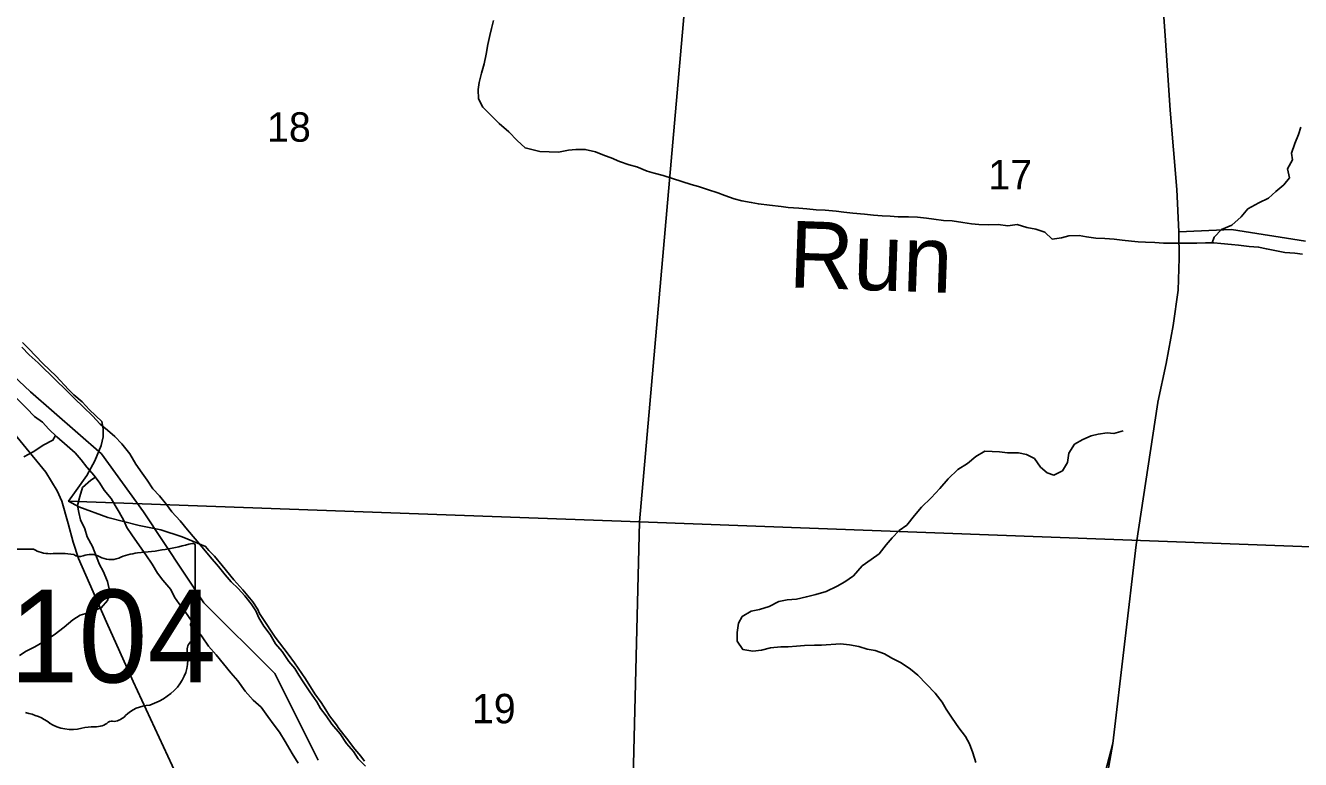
# Model space of a CAD drawing. Extents: x 1624196 to 2029251, y 146837 to 440034.
# Drawn here: x 1822196 to 1831767, y 296690 to 302198 of the extents above; entities that cross this region are included whole.
import ezdxf

# ---------------------------------------------------------------- set-up
doc = ezdxf.new("R2010")
doc.units = 0
for name, color, linetype in [('GM_P_State_Alignment', 7, 'Continuous'), ('GM_X_County_Road', 7, 'Continuous'), ('GM_X_Major_River', 7, 'Continuous'), ('GM_X_Minor_River', 7, 'Continuous'), ('GM_X_Minor_River_Text', 7, 'Continuous'), ('GM_X_Section', 7, 'Continuous'), ('GM_X_Section_Text', 7, 'Continuous'), ('GM_X_State_Location', 7, 'Continuous'), ('GM_X_State_Route', 7, 'Continuous'), ('GM_X_State_Shield', 7, 'Continuous'), ('GM_X_Township', 7, 'Continuous'), ('GM_X_US_Route', 7, 'Continuous')]:
    doc.layers.add(name, color=color, linetype=linetype)

msp = doc.modelspace()

# ---------------------------------------------------------------- linework, layer by layer
at = {"layer": 'GM_P_State_Alignment'}
msp.add_lwpolyline([(1829893.4, 289752.8), (1829431.6, 289974.5), (1828979.1, 290427), (1828858.4, 290879.5), (1828918.8, 291784.5), (1829484.5, 293473.7), (1830358, 296808.7)], dxfattribs=at)
at = {"layer": 'GM_X_County_Road'}
msp.add_lwpolyline([(1830852.3, 300649), (1831247.9, 300665.9), (1831803.7, 300580.2)], dxfattribs=at)
at = {"layer": 'GM_X_Major_River'}
for points in [[(1824123.1, 297499.8), (1824073.4, 297558.2), (1824031.7, 297626.7), (1823985.9, 297689.2), (1823948.2, 297753.6), (1823924.5, 297806), (1823888.7, 297858.3), (1823842.9, 297918.8), (1823793.1, 297973.3), (1823739.2, 298021.8), (1823693.4, 298076.2), (1823645.6, 298136.7), (1823581.9, 298211.3), (1823522.2, 298284), (1823470.4, 298346.5), (1823412.6, 298413), (1823356.9, 298481.6), (1823295.1, 298548.2), (1823255.3, 298602.6), (1823201.6, 298667.1), (1823151.7, 298721.6), (1823108, 298786.1), (1823070.2, 298838.5), (1823024.5, 298907), (1822978.8, 298983.5), (1822919.1, 299058.1), (1822865.3, 299112.6), (1822811.4, 299161.1), (1822755.5, 299205.6), (1822697.7, 299268.2), (1822631.9, 299332.8), (1822560.1, 299401.4), (1822496.3, 299466), (1822426.5, 299532.7), (1822290.9, 299665.9), (1822223, 299726.5), (1822169.2, 299785)], [(1822128.6, 299400), (1822202.3, 299325.3), (1822264.1, 299264.7), (1822324.1, 299220.2), (1822371.9, 299169.8), (1822431.7, 299111.2), (1822507.6, 299044.5), (1822569.4, 298990), (1822613.2, 298939.6), (1822657, 298883.1), (1822710.8, 298820.6), (1822752.6, 298762.1), (1822786.4, 298711.8), (1822838.1, 298647.2), (1822869.9, 298594.9), (1822899.7, 298544.5), (1822933.4, 298482.1), (1822957.1, 298429.8), (1822994.9, 298375.4), (1823052.6, 298292.8), (1823098.3, 298224.3), (1823146, 298155.8), (1823185.7, 298087.3), (1823225.5, 298034.9), (1823287.2, 297964.3), (1823315, 297907.9), (1823348.7, 297857.6), (1823390.5, 297803.1), (1823446.2, 297722.5)], [(1823446.2, 297722.5), (1823482, 297666.1), (1823521.7, 297609.7), (1823569.4, 297541.2), (1823627.2, 297474.6), (1823683, 297408.1), (1823736.7, 297339.5), (1823788.5, 297279), (1823844.2, 297202.5), (1823903.9, 297133.9), (1823963.8, 297081.3), (1824015.5, 297012.8), (1824061.3, 296946.3), (1824103.1, 296893.9), (1824144.8, 296825.4), (1824198.4, 296734.8), (1824242, 296662.3)], [(1824747.7, 296639.2), (1824693.9, 296693.7), (1824658.1, 296750.1), (1824606.3, 296810.6), (1824556.6, 296883.1), (1824494.9, 296953.7), (1824453.1, 297018.2), (1824411.3, 297072.6), (1824381.6, 297123), (1824329.9, 297197.5), (1824280.2, 297272.1), (1824248.4, 297322.4), (1824218.6, 297372.8), (1824172.8, 297425.2), (1824123.1, 297499.8)]]:
    msp.add_lwpolyline(points, dxfattribs=at)
at = {"layer": 'GM_X_Minor_River'}
for points in [[(1825710, 302236.1), (1825693.5, 302176), (1825681.1, 302121.9), (1825666.6, 302055.8), (1825654.1, 301983.6), (1825639.6, 301909.4), (1825619, 301839.3), (1825600.5, 301771.2), (1825594.2, 301717.1), (1825595.7, 301648.8), (1825629.4, 301584.4), (1825687.2, 301527.9), (1825751, 301463.3), (1825822.9, 301400.6), (1825886.7, 301336), (1825946.5, 301279.5), (1826056.2, 301251.4)], [(1831102.8, 300566), (1831118.6, 300610.1), (1831174.5, 300666.3), (1831250.4, 300698.5), (1831320.2, 300760.8), (1831372, 300823), (1831453.9, 300867.3), (1831525.8, 300901.5), (1831581.6, 300951.7), (1831641.5, 301001.9), (1831683.4, 301054.1), (1831669.2, 301122.1), (1831707, 301190.3), (1831698.9, 301240.4), (1831724.8, 301312.6), (1831750.6, 301380.7), (1831770.5, 301434.8)], [(1826056.2, 301251.4), (1826197.7, 301247.5), (1826271.6, 301261.7), (1826327.6, 301267.9), (1826397.5, 301268), (1826473.5, 301250.2), (1826541.6, 301222.3), (1826591.6, 301204.4), (1826653.6, 301178.5), (1826727.6, 301152.6), (1826785.6, 301136.7), (1826861.7, 301104.9), (1826913.7, 301089), (1826981.7, 301071.1), (1827053.7, 301049.2), (1827191.7, 301003.5), (1827247.7, 300989.6), (1827315.7, 300967.7), (1827391.8, 300941.9), (1827445.8, 300922), (1827515.8, 300896.1), (1827571.8, 300882.2), (1827643.8, 300870.3), (1827697.8, 300858.5), (1827779.8, 300848.6), (1827867.8, 300838.8), (1827921.7, 300832.9), (1827999.7, 300827.1), (1828059.7, 300823.2), (1828131.7, 300815.4), (1828199.6, 300811.6), (1828281.6, 300803.7), (1828337.6, 300795.9), (1828405.6, 300790), (1828493.6, 300782.2), (1828561.6, 300774.3), (1828625.5, 300768.5), (1828685.5, 300766.6), (1828745.5, 300762.8), (1828823.4, 300760.9), (1828891.4, 300759.1), (1828959.4, 300751.2), (1829015.4, 300743.4), (1829087.4, 300735.5), (1829151.3, 300731.7), (1829231.3, 300719.8), (1829297.3, 300710), (1829351.3, 300704.1), (1829425.3, 300702.3), (1829497.2, 300704.4), (1829569.2, 300694.6), (1829639.2, 300704.8), (1829711.2, 300682.9), (1829779.2, 300669), (1829847.2, 300647.2), (1829903.3, 300595.2), (1829973.2, 300605.4), (1830027.2, 300619.5), (1830105.1, 300621.7), (1830161.1, 300611.8), (1830231.1, 300602), (1830297.1, 300600.2), (1830369.1, 300594.3), (1830427, 300586.4), (1830497, 300578.6), (1830549, 300574.7), (1830603, 300572.8), (1830673, 300569), (1830738.9, 300565.1), (1830810.9, 300563.3), (1830988.8, 300563.7), (1831052.8, 300565.9), (1831116.7, 300566), (1831168.7, 300562.1), (1831248.7, 300554.3), (1831300.7, 300548.4), (1831382.7, 300540.6), (1831452.6, 300534.8), (1831510.6, 300520.9), (1831586.6, 300507), (1831648.6, 300495.2), (1831724.6, 300489.3), (1831780.6, 300481.5)], [(1822421.6, 299121.1), (1822401.5, 299085.3), (1822329, 299049.6), (1822258.4, 298999.9), (1822183.8, 298960.2)], [(1830436.2, 299156.4), (1830366.3, 299136.2), (1830314.3, 299140), (1830248.4, 299131.9), (1830194.4, 299119.7), (1830132.5, 299091.5), (1830070.6, 299055.3), (1830028.8, 298989.2), (1830017, 298919), (1829979.1, 298854.8), (1829915.2, 298824.6), (1829865.2, 298840.6), (1829815.1, 298882.5), (1829769, 298948.5), (1829709, 298978.4), (1829651, 298990.3), (1829567, 298990.1), (1829507, 298997.9), (1829451.1, 298999.8), (1829397.1, 299003.7), (1829329.2, 298963.5), (1829267.3, 298911.3), (1829195.5, 298867), (1829121.7, 298796.8), (1829059.9, 298724.5), (1828994.1, 298654.2), (1828922.2, 298584), (1828868.4, 298519.8), (1828810.6, 298447.5), (1828754.7, 298409.3), (1828700.9, 298353.1), (1828657, 298300.9), (1828603.2, 298232.7), (1828543.3, 298190.5), (1828475.4, 298142.3), (1828411.6, 298068), (1828345.8, 298021.8), (1828287.9, 297989.6), (1828206, 297951.4), (1828128.1, 297927.2), (1828058.2, 297911), (1827982.2, 297892.8), (1827914.3, 297886.6), (1827850.3, 297876.4), (1827778.5, 297838.2), (1827706.5, 297814), (1827642.6, 297801.8), (1827576.7, 297761.6), (1827548.8, 297711.5), (1827537, 297643.4), (1827539.1, 297577.3), (1827579.3, 297515.3), (1827655.3, 297503.5), (1827721.2, 297509.6), (1827787.1, 297527.8), (1827865.1, 297536), (1827921.1, 297536.1), (1827983, 297540.3), (1828043, 297544.4), (1828118.9, 297546.6), (1828170.9, 297548.7), (1828314.8, 297557.1), (1828380.8, 297551.2), (1828450.8, 297537.4), (1828512.8, 297517.5), (1828574.8, 297507.6), (1828642.8, 297481.7), (1828698.9, 297449.8), (1828768.9, 297415.9), (1828839, 297368), (1828893, 297322.1), (1828959.2, 297254.1), (1829023.3, 297186.2), (1829077.4, 297120.2), (1829107.5, 297066.2), (1829151.6, 297000.2), (1829201.8, 296928.2), (1829251.9, 296862.3), (1829282, 296808.3), (1829308.1, 296740.2), (1829330.3, 296668.2)], [(1822720.4, 298807.1), (1822686.5, 298784.6), (1822623.9, 298730.8), (1822603.4, 298662.7), (1822586.9, 298594.6), (1822596.6, 298542.3), (1822608.3, 298488.1), (1822639.9, 298419.7), (1822659.6, 298361.4), (1822699.3, 298288.9), (1822728.9, 298210.5), (1822750.6, 298154.1), (1822778.3, 298103.8), (1822809.9, 298025.4), (1822827.5, 297949), (1822811, 297882.9), (1822764.5, 297829), (1822708.1, 297807.2), (1822657.8, 297787.5), (1822605.5, 297773.7), (1822551.1, 297738), (1822486.5, 297682.1), (1822411.9, 297624.4), (1822339.3, 297576.7), (1822264.7, 297535), (1822200.3, 297503.3), (1822149.9, 297469.5)]]:
    msp.add_lwpolyline(points, dxfattribs=at)
at = {"layer": 'GM_X_Section'}
for points in [[(1820855.6, 304201.5), (1827291.5, 304032.3), (1826804.8, 298472.6), (1822519.2, 298627.1), (1822575.7, 298708.7), (1822656.4, 298820.2), (1822717.1, 298929.9), (1822763.8, 299045.6), (1822778.2, 299111.5), (1822778.6, 299171.5), (1822768.9, 299225.5), (1822675.5, 299314.1), (1822619.8, 299374.5), (1822558.1, 299426.9), (1822518.4, 299465.1), (1822425, 299565.7), (1822325.6, 299662.3), (1822218.3, 299773), (1822172.5, 299819.3)], [(1824741.2, 296677.3), (1824713.4, 296715.5), (1824667.8, 296767.7), (1824606.3, 296850.1), (1824548.7, 296922.5), (1824530.9, 296950.6), (1824477.3, 297016.9), (1824449.6, 297061.1), (1824413.9, 297117.3), (1824368.3, 297181.6), (1824297, 297296), (1824215.7, 297414.5), (1824166.2, 297480.9), (1824070.9, 297607.4), (1823971.8, 297754.1), (1823952, 297784.2), (1823940.2, 297816.3), (1823902.6, 297872.5), (1823827.1, 297963), (1823759.6, 298037.4), (1823672.3, 298145.9), (1823614.7, 298216.3), (1823572.9, 298258.5), (1823547.1, 298288.7), (1823487.3, 298313.1), (1823371.6, 298361.8), (1823211.9, 298412.8), (1823048.1, 298445.8), (1822814.5, 298505.3), (1822596.9, 298584.6), (1822519.2, 298627.1), (1826804.8, 298472.6), (1826663.5, 292813.1)]]:
    msp.add_lwpolyline(points, dxfattribs=at)
for points in [[(1827291.5, 304032.3), (1832125.2, 303941.1), (1832112, 298275), (1826804.8, 298472.6)], [(1832112, 298275), (1831953.5, 292771.6), (1826663.5, 292813.1), (1826804.8, 298472.6)]]:
    msp.add_lwpolyline(points, close=True, dxfattribs=at)
at = {"layer": 'GM_X_State_Route'}
msp.add_lwpolyline([(1823558, 292601.6), (1823658.8, 292803.3), (1823766.3, 293571.3), (1823756.8, 293985), (1823775.8, 294945.6), (1823771.1, 295292.7), (1823718.7, 295625.6), (1823509.5, 296167.7), (1823295.5, 296643.3), (1823003, 297275.8), (1822803.3, 297720.4), (1822594.1, 298198.4), (1822553.6, 298319.6), (1822515.6, 298459.9), (1822468, 298628.7), (1822432.4, 298704.8), (1822389.6, 298776.1), (1822349.1, 298845.1), (1821983, 299287.4)], dxfattribs=at)
at = {"layer": 'GM_X_State_Shield'}
for p, q in [((1822256.1, 298267.8), (1821746.5, 298267.8)), ((1823469.5, 297741.2), (1823469.5, 298294)), ((1823469.4, 297741.4), (1823469.5, 297741.2))]:
    msp.add_line(p, q, dxfattribs=at)
for centre, major_axis, start_param, end_param in [((1822377.5, 298390.4), (195.5, 0), 4.042523, 4.731795), ((1823085, 297945), (371.3, 0), 1.699011, 2.107814), ((1822849.6, 299708.3), (1845.5, 0), 4.814394, 5.042369), ((1823450.2, 298296.2), (19.4, 0), 6.141152, 7.989035), ((1822442.3, 297674.6), (702, 0), 1.404758, 1.657858), ((1822601.7, 298257.3), (56.4, 0), 3.836095, 5.185415), ((1822684.5, 298135.2), (117.3, 0), 0.950623, 2.079405), ((1822835.9, 298302.7), (141.1, 0), 4.081561, 5.145723), ((1823465, 297700.6), (30, 0), 1.883978, 3.671073), ((1823274.3, 297630.8), (180, 0), 5.934695, 6.695948), ((1823448.9, 297739.1), (20.7, 0), 5.05454, 6.418171), ((1823538.9, 297509.9), (130.9, 0), 2.387724, 3.262537), ((1822953, 297439.6), (461.6, 0), 5.101752, 6.440018), ((1823147.6, 296896.3), (252.8, 0), 1.647645, 2.488434), ((1822093.6, 296718.3), (417, 0), 0.823519, 1.323587), ((1822827.3, 297090.5), (149.1, 0), 4.937069, 5.64225), ((1822544.5, 297126.8), (264.6, 0), 4.026481, 4.996735), ((1822697.4, 296761.4), (217.4, 0), 1.495662, 1.94098), ((1822716.7, 297047.6), (141, 0), 4.691044, 5.507374), ((1822844.3, 296945.3), (39.7, 0), 1.147584, 2.315152)]:
    msp.add_ellipse(centre, major_axis=major_axis, ratio=0.8, start_param=start_param, end_param=end_param, dxfattribs=at)
at = {"layer": 'GM_X_Township'}
for points in [[(1824392.2, 296683.3), (1824067.4, 297334.3), (1823535.5, 297865.1), (1823080.3, 298548.4), (1822765.4, 298982.4), (1822233.5, 299448.7), (1821713.9, 299937.2)], [(1821713.9, 299937.2), (1822233.5, 299448.7), (1822765.4, 298982.4), (1823080.3, 298548.4), (1823535.5, 297865.1), (1824067.4, 297334.3), (1824392.2, 296683.3)]]:
    msp.add_lwpolyline(points, dxfattribs=at)
at = {"layer": 'GM_X_US_Route'}
for points in [[(1830696.5, 299368.5), (1830696.7, 299370.3), (1830757.6, 299661.2), (1830811.7, 299945.4), (1830848.9, 300212.6), (1830855.7, 300452.7), (1830852.3, 300649), (1830838.8, 300966.9), (1830787.4, 301561.3), (1830753.5, 302086.1), (1830674, 303210.2), (1830629, 303937.3), (1830622, 304672.8), (1830591.2, 305111.9), (1830556.5, 306286.3), (1830535.4, 306718.1)], [(1830295, 296454.3), (1830358, 296808.7), (1830533.7, 298299.5), (1830696.5, 299368.5)]]:
    msp.add_lwpolyline(points, dxfattribs=at)

# ---------------------------------------------------------------- texts
at = {"layer": 'GM_X_Minor_River_Text'}
msp.add_text('Run', height=499.99, rotation=357.99874, dxfattribs=at).set_placement((1827920.9, 300233.6))
at = {"layer": 'GM_X_Section_Text'}
for s, p in [('18', (1824008.8, 301325.9)), ('17', (1829423, 300967.8)), ('19', (1825546.7, 296961.1))]:
    msp.add_text(s, height=221, rotation=0.00001, dxfattribs=at).set_placement(p)
at = {"layer": 'GM_X_State_Location'}
msp.add_text('104', height=1, rotation=0.00001, dxfattribs=at).set_placement((1822226.9, 297578.3))
for s in ['s', 'r']:
    msp.add_text(s, height=1, dxfattribs=at).set_placement((1822579.9, 297651))
at = {"layer": 'GM_X_State_Shield'}
msp.add_text('104', height=696.1, dxfattribs=at).set_placement((1822075.1, 297267.5))

doc.saveas('drawing.dxf')
